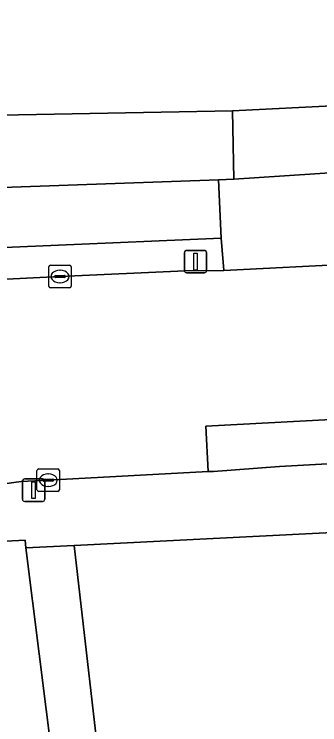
# Model space of a CAD drawing. Extents: x 161084 to 161928, y 385354 to 386522.
# Drawn here: x 161227.36 to 161240.96, y 385721.66 to 385753.28 of the extents above; entities that cross this region are included whole.
import ezdxf

# ---------------------------------------------------------------- set-up
doc = ezdxf.new("R2010")
doc.units = 0
for name, color, linetype in [('IMGEO_Erf', 7, 'Continuous'), ('IMGEO_Fietspad_gesloten', 7, 'Continuous'), ('IMGEO_Groenvoorziening', 7, 'Continuous'), ('IMGEO_Kolk', 7, 'Continuous'), ('IMGEO_Lichtmast', 7, 'Continuous'), ('IMGEO_Parkeervlak_gesloten', 7, 'Continuous'), ('IMGEO_Rijbaan_lokaal_gesloten', 7, 'Continuous'), ('IMGEO_Verkeerseiland_open', 7, 'Continuous'), ('IMGEO_Voetpad_open', 7, 'Continuous')]:
    doc.layers.add(name, color=color, linetype=linetype)

msp = doc.modelspace()

# ---------------------------------------------------------------- linework, layer by layer
at = {"layer": 'IMGEO_Erf'}
msp.add_lwpolyline([(161213.26, 385753.354), (161214.348, 385752.155), (161215.539, 385751.058), (161216.822, 385750.072), (161216.926, 385750), (161217.58, 385749.625), (161218.264, 385749.309), (161218.974, 385749.056), (161219.704, 385748.868), (161220.448, 385748.745), (161221.199, 385748.689), (161221.953, 385748.701), (161221.983, 385748.703), (161237.072, 385748.988), (161241.806, 385749.216), (161249.651, 385750), (161257.774, 385750.404), (161280.258, 385751.507)], dxfattribs=at)
at = {"layer": 'IMGEO_Fietspad_gesloten'}
msp.add_lwpolyline([(161221.389, 385742.661), (161236.57, 385743.322), (161236.451, 385745.915), (161227.253, 385745.587), (161224.92, 385745.448)], dxfattribs=at)
at = {"layer": 'IMGEO_Groenvoorziening'}
msp.add_lwpolyline([(161246.817, 385730.48), (161230.025, 385729.636), (161231.382, 385717.883), (161239.996, 385719.008), (161248.195, 385720.078)], close=True, dxfattribs=at)
msp.add_lwpolyline([(161222.219, 385716.687), (161229.367, 385717.62), (161227.88, 385729.535), (161227.838, 385729.868), (161226.987, 385729.828)], dxfattribs=at)
at = {"layer": 'IMGEO_Kolk'}
for p, q in [((161228.894, 385741.183), (161228.894, 385742.035)), ((161228.969, 385742.109), (161229.821, 385742.109)), ((161229.895, 385742.035), (161229.895, 385741.183)), ((161229.153, 385741.603), (161229.153, 385741.615)), ((161229.196, 385741.652), (161229.594, 385741.652)), ((161229.382, 385741.889), (161229.407, 385741.889)), ((161229.637, 385741.615), (161229.637, 385741.603)), ((161229.591, 385741.566), (161229.193, 385741.566)), ((161229.405, 385741.329), (161229.38, 385741.329)), ((161229.821, 385741.109), (161228.969, 385741.109)), ((161228.445, 385733.044), (161229.297, 385733.044)), ((161228.37, 385732.118), (161228.37, 385732.97)), ((161228.858, 385732.824), (161228.883, 385732.824)), ((161229.371, 385732.97), (161229.371, 385732.118)), ((161228.629, 385732.538), (161228.629, 385732.55)), ((161229.067, 385732.501), (161228.669, 385732.501)), ((161228.672, 385732.587), (161229.07, 385732.587)), ((161229.113, 385732.55), (161229.113, 385732.538)), ((161228.881, 385732.264), (161228.856, 385732.264)), ((161229.297, 385732.044), (161228.445, 385732.044))]:
    msp.add_line(p, q, dxfattribs=at)
for points in [[(161228.894, 385741.183), (161228.894, 385742.035)], [(161228.969, 385742.109), (161229.821, 385742.109)], [(161229.895, 385742.035), (161229.895, 385741.183)], [(161229.821, 385741.109), (161228.969, 385741.109)], [(161228.445, 385733.044), (161229.297, 385733.044)], [(161228.37, 385732.118), (161228.37, 385732.97)], [(161229.371, 385732.97), (161229.371, 385732.118)], [(161229.297, 385732.044), (161228.445, 385732.044)]]:
    msp.add_lwpolyline(points, dxfattribs=at)
for centre, radius, start, end in [((161228.971, 385742.033), 0.0765, 91.552, 178.448), ((161228.971, 385742.033), 0.0765, 91.552, 178.448), ((161229.819, 385742.033), 0.0765, 1.552, 88.448), ((161229.819, 385742.033), 0.0765, 1.552, 88.448), ((161229.193, 385741.612), 0.0403, 85.8775, 175.7526), ((161229.19, 385741.602), 0.0366, 178.938, 274.7102), ((161229.594, 385741.609), 0.043, 264.8664, 352.4533), ((161229.598, 385741.614), 0.0386, 1.7309, 96.639), ((161228.971, 385741.185), 0.0765, 181.552, 268.448), ((161228.971, 385741.185), 0.0765, 181.552, 268.448), ((161229.819, 385741.185), 0.0765, 271.552, 358.448), ((161229.819, 385741.185), 0.0765, 271.552, 358.448), ((161228.447, 385732.968), 0.0765, 91.552, 178.448), ((161228.447, 385732.968), 0.0765, 91.552, 178.448), ((161229.295, 385732.968), 0.0765, 1.552, 88.448), ((161229.295, 385732.968), 0.0765, 1.552, 88.448), ((161228.669, 385732.547), 0.0403, 85.8775, 175.7526), ((161228.666, 385732.537), 0.0366, 178.938, 274.7102), ((161229.07, 385732.544), 0.043, 264.8664, 352.4533), ((161229.074, 385732.549), 0.0386, 1.7309, 96.639), ((161228.447, 385732.12), 0.0765, 181.552, 268.448), ((161228.447, 385732.12), 0.0765, 181.552, 268.448), ((161229.295, 385732.12), 0.0765, 271.552, 358.448), ((161229.295, 385732.12), 0.0765, 271.552, 358.448)]:
    msp.add_arc(centre, radius, start, end, dxfattribs=at)
for centre, major_axis, ratio, start_param, end_param in [((161229.381, 385741.609), (-0.387, 0.002), 0.722429, 4.712389, 7.853982), ((161229.406, 385741.609), (-0.39, 0.002), 0.717154, 1.570796, 4.712389), ((161228.857, 385732.544), (-0.387, 0.002), 0.722429, 4.712389, 7.853982), ((161228.882, 385732.544), (-0.39, 0.002), 0.717154, 1.570796, 4.712389)]:
    msp.add_ellipse(centre, major_axis=major_axis, ratio=ratio, start_param=start_param, end_param=end_param, dxfattribs=at)
at = {"layer": 'IMGEO_Lichtmast'}
for p, q in [((161234.93, 385741.873), (161234.93, 385742.673)), ((161234.93, 385742.673), (161234.93, 385741.873)), ((161235.03, 385742.773), (161235.82, 385742.773)), ((161235.82, 385742.773), (161235.03, 385742.773)), ((161235.92, 385742.673), (161235.92, 385741.873)), ((161235.92, 385741.873), (161235.92, 385742.673)), ((161235.82, 385741.773), (161235.03, 385741.773)), ((161235.03, 385741.773), (161235.82, 385741.773)), ((161227.724, 385731.699), (161227.724, 385732.499)), ((161227.724, 385732.499), (161227.724, 385731.699)), ((161227.824, 385732.599), (161228.614, 385732.599)), ((161228.614, 385732.599), (161227.824, 385732.599)), ((161228.714, 385732.499), (161228.714, 385731.699)), ((161228.714, 385731.699), (161228.714, 385732.499)), ((161228.614, 385731.599), (161227.824, 385731.599)), ((161227.824, 385731.599), (161228.614, 385731.599))]:
    msp.add_line(p, q, dxfattribs=at)
for points in [[(161235.35, 385742.648), (161235.5, 385742.648), (161235.5, 385741.898), (161235.35, 385741.898), (161235.35, 385742.648)], [(161228.144, 385732.474), (161228.294, 385732.474), (161228.294, 385731.724), (161228.144, 385731.724), (161228.144, 385732.474)]]:
    msp.add_lwpolyline(points, dxfattribs=at)
for centre, start, end in [((161235.03, 385742.673), 90, 180), ((161235.03, 385742.673), 90, 180), ((161235.82, 385742.673), 0, 90), ((161235.82, 385742.673), 360, 90), ((161235.03, 385741.873), 180, 270), ((161235.03, 385741.873), 180, 270), ((161235.82, 385741.873), 270, 0), ((161235.82, 385741.873), 270, 0), ((161227.824, 385732.499), 90, 180), ((161227.824, 385732.499), 90, 180), ((161228.614, 385732.499), 0, 90), ((161228.614, 385732.499), 360, 90), ((161227.824, 385731.699), 180, 270), ((161227.824, 385731.699), 180, 270), ((161228.614, 385731.699), 270, 0), ((161228.614, 385731.699), 270, 0)]:
    msp.add_arc(centre, 0.1, start, end, dxfattribs=at)
at = {"layer": 'IMGEO_Parkeervlak_gesloten'}
msp.add_lwpolyline([(161276.964, 385735.09), (161276.893, 385737.129), (161235.882, 385734.948), (161235.991, 385732.925), (161236.22, 385732.937), (161239.165, 385733.149), (161252.551, 385733.889)], close=True, dxfattribs=at)
at = {"layer": 'IMGEO_Rijbaan_lokaal_gesloten'}
for points in [[(161500.103, 385755.198), (161418.736, 385751.073), (161381.651, 385749.181), (161381.504, 385749.31), (161380.98, 385749.285), (161377.878, 385749.133), (161320.765, 385746.237), (161317.001, 385746.046), (161299.32, 385745.062), (161299.179, 385744.92), (161280.571, 385744.018), (161280.109, 385744.015), (161242.513, 385742.169), (161236.694, 385741.875), (161234.962, 385741.865), (161229.395, 385741.609), (161215.298, 385740.905), (161214.505, 385740.872), (161212.577, 385740.786), (161211.091, 385740.701), (161207.545, 385740.541), (161206.729, 385740.502), (161202.497, 385740.278)], [(161219.21, 385731.574), (161226.143, 385732.277), (161227.672, 385732.492), (161228.871, 385732.544), (161235.991, 385732.925), (161235.882, 385734.948), (161276.893, 385737.129), (161276.964, 385735.09), (161280.741, 385735.276), (161299.274, 385736.216), (161307.516, 385736.632), (161344.089, 385738.537), (161374.123, 385739.983), (161392.28, 385740.871), (161410.143, 385741.745), (161419.016, 385742.246), (161440.186, 385743.38), (161458.492, 385744.297), (161476.551, 385745.201), (161500, 385746.526), (161506.744, 385746.859), (161524.82, 385747.75), (161543.029, 385748.648), (161566.659, 385749.814)]]:
    msp.add_lwpolyline(points, dxfattribs=at)
at = {"layer": 'IMGEO_Verkeerseiland_open'}
for points in [[(161214.505, 385740.872), (161215.298, 385740.905), (161229.395, 385741.609), (161234.962, 385741.865), (161236.694, 385741.875), (161236.57, 385743.322)], [(161236.57, 385743.322), (161221.389, 385742.661)]]:
    msp.add_lwpolyline(points, dxfattribs=at)
at = {"layer": 'IMGEO_Voetpad_open'}
for points in [[(161241.806, 385749.216), (161237.072, 385748.988), (161237.129, 385745.943), (161241.868, 385746.248)], [(161242.323, 385746.265), (161241.868, 385746.248), (161237.129, 385745.943), (161236.451, 385745.915), (161236.57, 385743.322), (161236.694, 385741.875), (161242.513, 385742.169), (161242.423, 385743.373)], [(161230.025, 385729.636), (161227.88, 385729.535), (161229.367, 385717.62), (161231.382, 385717.883)]]:
    msp.add_lwpolyline(points, close=True, dxfattribs=at)
for points in [[(161237.072, 385748.988), (161221.983, 385748.703), (161221.953, 385748.701), (161221.199, 385748.689), (161220.448, 385748.745), (161213.995, 385748.5)], [(161224.92, 385745.448), (161227.253, 385745.587), (161236.451, 385745.915), (161237.129, 385745.943), (161237.072, 385748.988)], [(161280.741, 385735.276), (161276.964, 385735.09), (161252.551, 385733.889), (161239.165, 385733.149), (161236.22, 385732.937), (161235.991, 385732.925), (161228.871, 385732.544), (161227.672, 385732.492), (161226.143, 385732.277)], [(161226.987, 385729.828), (161227.838, 385729.868), (161227.88, 385729.535), (161230.025, 385729.636), (161246.817, 385730.48), (161248.751, 385730.577), (161265.72, 385731.43), (161267.786, 385731.533), (161281.229, 385732.209), (161285.006, 385733.592)]]:
    msp.add_lwpolyline(points, dxfattribs=at)

doc.saveas('drawing.dxf')
